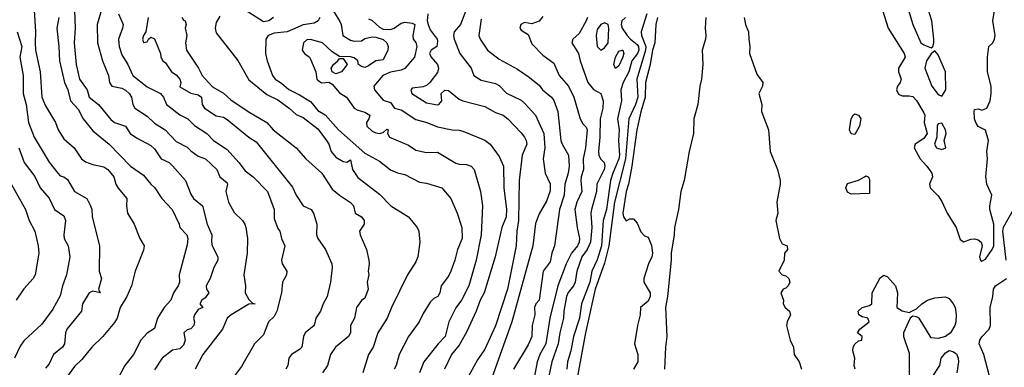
# Model space of a CAD drawing. Header units: metres. Extents: x -46681 to -43747, y -240911 to -237677.
# Tile 519 of 656: x -46534 to -46399, y -238887 to -238839. Entities that reach past the tile are written whole.
import ezdxf

# ---------------------------------------------------------------- set-up
doc = ezdxf.new("R2010")
doc.units = ezdxf.units.M
doc.layers.add('CONTOUR_INDEX', color=1, linetype='Continuous')
doc.layers.add('CONTOUR_INTER', color=3, linetype='Continuous')

msp = doc.modelspace()

# ---------------------------------------------------------------- linework, layer by layer
at = {"layer": 'CONTOUR_INDEX'}
for points, elevation in [([(-46520.54, -238838.52), (-46519.92, -238840.02), (-46519.99, -238840.52), (-46520.54, -238842.02), (-46520.48, -238843.02), (-46520.1, -238844.2), (-46519.26, -238845.52), (-46518.59, -238847.02), (-46516.6, -238848.62), (-46514.78, -238849.52), (-46514.37, -238850.02), (-46513.95, -238851.02), (-46513.6, -238851.33), (-46512.1, -238852.48), (-46511.02, -238853.02), (-46510.1, -238853.93), (-46508.37, -238855.02), (-46507.46, -238856.02), (-46505.6, -238857.24), (-46503.98, -238859.02), (-46503.1, -238860.19), (-46502.01, -238861.02), (-46500.02, -238863.02), (-46499.11, -238865.52), (-46499.1, -238866.77), (-46498.6, -238868.14), (-46498.31, -238868.52), (-46498.09, -238869.52), (-46497.66, -238870.52), (-46498.08, -238872.52), (-46498.01, -238873.02), (-46497.36, -238874.02), (-46497.43, -238874.52), (-46497.95, -238875.52), (-46498.1, -238877.02), (-46498.74, -238879.52), (-46499.1, -238880.26), (-46499.88, -238881.02), (-46500.6, -238882.79), (-46501.81, -238884.02), (-46503.6, -238887.16), (-46505, -238889.02)], 85), ([(-46491.05, -238838.02), (-46490.12, -238839.52), (-46489.9, -238840.02), (-46489.65, -238841.52), (-46488.6, -238842.18), (-46488.1, -238842.31), (-46487.1, -238842.26), (-46486.6, -238841.95), (-46485.6, -238841.7), (-46485.1, -238841.73), (-46484.1, -238842.05), (-46483.59, -238842.52), (-46483.4, -238843.02), (-46483.43, -238843.52), (-46484.1, -238844.88), (-46485.1, -238845.01), (-46486.1, -238845.72), (-46486.6, -238845.92), (-46487.1, -238845.78), (-46487.47, -238845.52), (-46487.6, -238845.01), (-46488.1, -238844.62), (-46488.6, -238844.46), (-46490.1, -238844.42), (-46491.1, -238843.77), (-46492.44, -238842.52), (-46494.1, -238842.08), (-46494.6, -238842.14), (-46495.06, -238842.52), (-46495.25, -238843.52), (-46494.94, -238844.02), (-46494.24, -238844.52), (-46494.1, -238844.77), (-46493.38, -238846.52), (-46493.22, -238847.52), (-46493.1, -238847.68), (-46492.6, -238848.04), (-46491.6, -238847.95), (-46491.1, -238848.23), (-46490.1, -238849.44), (-46489.13, -238850.02), (-46488.09, -238851.52), (-46487.6, -238851.82), (-46486.6, -238852.09), (-46485.95, -238852.52), (-46486.05, -238853.02), (-46486.4, -238853.52), (-46486.35, -238854.02), (-46485.6, -238854.7), (-46485.1, -238854.95), (-46484.56, -238855.02), (-46484.1, -238854.89), (-46483.6, -238854.42), (-46483.4, -238854.52), (-46483.51, -238855.02), (-46483.21, -238855.52), (-46480.6, -238856.66), (-46479.6, -238857.31), (-46478.1, -238857.65), (-46476.6, -238857.59), (-46474.1, -238859.11), (-46473.6, -238859.26), (-46472.6, -238859.29), (-46471.95, -238859.52), (-46471.56, -238860.02), (-46470.68, -238863.02), (-46470.42, -238865.02), (-46470.61, -238869.02), (-46471.29, -238872.52), (-46472.31, -238876.02), (-46473.29, -238878.02), (-46474.1, -238879.07), (-46475.06, -238881.02), (-46475.54, -238883.02), (-46476.53, -238884.02), (-46478.5, -238886.52), (-46479.07, -238888.02)], 80), ([(-46462.1, -238838.9), (-46462.6, -238839.54), (-46463.6, -238839.91), (-46464.6, -238839.75), (-46465.14, -238840.02), (-46465.24, -238840.52), (-46465.1, -238840.78), (-46464.1, -238841.37), (-46463.6, -238842.65), (-46462.1, -238844.22), (-46460.6, -238845.33), (-46459.85, -238847.02), (-46458.56, -238848.52), (-46457.84, -238850.02), (-46456.96, -238853.02), (-46456.6, -238853.71), (-46456.1, -238854.15), (-46455.97, -238854.52), (-46456.23, -238857.02), (-46456.52, -238858.52), (-46456.47, -238860.02), (-46456.82, -238861.02), (-46456.87, -238861.52), (-46456.7, -238863.02), (-46457.42, -238864.52), (-46457.67, -238865.52), (-46457.38, -238868.02), (-46457.03, -238869.52), (-46457.07, -238870.02), (-46457.33, -238870.52), (-46458.16, -238871.52), (-46458.89, -238873.02), (-46460.03, -238876.02), (-46461.12, -238880.52), (-46461.7, -238884.02), (-46462.49, -238885.52), (-46462.86, -238886.52), (-46463.23, -238888.52)], 75), ([(-46439.63, -238839.02), (-46439.73, -238840.52), (-46439.62, -238841.52), (-46439.66, -238842.02), (-46440.14, -238843.52), (-46440.07, -238845.52), (-46440.25, -238847.52), (-46440.48, -238848.52), (-46440.73, -238851.02), (-46441.28, -238853.02), (-46441.35, -238855.02), (-46441.95, -238857.52), (-46442.63, -238861.52), (-46443.1, -238863.04), (-46443.4, -238865.52), (-46443.95, -238868.02), (-46443.99, -238869.02), (-46444.42, -238871.52), (-46444.42, -238872.52), (-46444.93, -238877.52), (-46445.19, -238879.02), (-46445, -238883.02), (-46445.19, -238884.52), (-46445.31, -238887.52)], 70), ([(-46534.51, -238841.02), (-46533.9, -238843.02), (-46534.15, -238844.52), (-46533.68, -238847.02), (-46533.68, -238849.52), (-46533.29, -238851.02), (-46532.98, -238853.52), (-46532.18, -238855.52), (-46530.1, -238858.97), (-46528.91, -238860.52), (-46528.6, -238860.87), (-46528.1, -238861.01), (-46527.6, -238861.37), (-46526.6, -238863.03), (-46524.94, -238864.02), (-46524.44, -238865.02), (-46524.25, -238865.52), (-46524.21, -238866.52), (-46523.19, -238870.52), (-46523.22, -238874.02), (-46522.92, -238875.02), (-46523.33, -238876.52), (-46523.07, -238877.02), (-46524.1, -238876.76), (-46524.61, -238877.02), (-46525.51, -238878.52), (-46525.64, -238879.52), (-46527.67, -238882.02), (-46527.88, -238882.52), (-46528.02, -238884.02), (-46528.26, -238884.52), (-46529.5, -238885.52), (-46530.1, -238886.81), (-46530.6, -238887.41)], 90), ([(-46490.33, -238845.02), (-46490.1, -238844.68), (-46489.6, -238844.68), (-46489.06, -238845.52), (-46489.84, -238846.52), (-46490.6, -238846.8), (-46491.1, -238846.53), (-46491.26, -238846.02), (-46490.94, -238845.52), (-46490.33, -238845.02)], 80)]:
    msp.add_lwpolyline(points, dxfattribs=dict(at, elevation=elevation))
at = {"layer": 'CONTOUR_INTER'}
for points, elevation in [([(-46522.47, -238836.52), (-46523.5, -238840.02), (-46523.43, -238842.52), (-46522.78, -238845.02), (-46521.93, -238847.02), (-46521.82, -238848.02), (-46521.48, -238848.52), (-46520.1, -238848.8), (-46519.6, -238849.08), (-46519.1, -238849.52), (-46518.79, -238850.02), (-46518.57, -238851.02), (-46518.3, -238851.52), (-46516.6, -238852.65), (-46515.6, -238853.62), (-46514.11, -238854.52), (-46512.6, -238856.13), (-46511.1, -238856.91), (-46510.6, -238857.44), (-46509.6, -238858.15), (-46508.56, -238858.52), (-46507, -238860.02), (-46506.58, -238861.02), (-46505.6, -238861.85), (-46505.53, -238862.02), (-46505.76, -238863.02), (-46505.4, -238864.52), (-46504.6, -238865.92), (-46503.48, -238867.02), (-46503.16, -238867.52), (-46503.03, -238868.02), (-46502.79, -238869.52), (-46502.82, -238871.52), (-46503.27, -238874.52), (-46503.07, -238876.02), (-46503.11, -238877.02), (-46502.6, -238877.92), (-46502.1, -238878.42), (-46501.75, -238878.52), (-46502.6, -238878.59), (-46505.02, -238880.02), (-46505.58, -238880.52), (-46506.24, -238882.02), (-46508.96, -238885.52), (-46510.01, -238887.52)], 86), ([(-46472.28, -238837.02), (-46473.43, -238840.02), (-46474.31, -238841.02), (-46474.41, -238841.52), (-46474.29, -238842.02), (-46473.52, -238844.02), (-46471.97, -238846.02), (-46471.58, -238847.02), (-46470.6, -238847.67), (-46468.6, -238848.13), (-46468.1, -238848.43), (-46467.1, -238849.46), (-46465.1, -238850.42), (-46464.6, -238850.83), (-46463.1, -238852.52), (-46461.97, -238855.02), (-46461.84, -238857.02), (-46462.05, -238858.52), (-46461.77, -238860.52), (-46461.1, -238861.96), (-46461.1, -238862.92), (-46461.6, -238864.36), (-46462.6, -238866.12), (-46463.1, -238867.45), (-46463.46, -238870.52), (-46466.35, -238881.02), (-46469.38, -238889.52)], 77), ([(-46415.29, -238838.02), (-46414.5, -238840.52), (-46412.3, -238844.02), (-46412.15, -238844.52), (-46413.09, -238846.02), (-46413.08, -238846.52), (-46412.71, -238847.52), (-46412.88, -238848.02), (-46413.24, -238848.52), (-46413.35, -238849.02), (-46413.1, -238849.62), (-46412.6, -238849.84), (-46411.6, -238849.82), (-46411.1, -238849.95), (-46410.6, -238850.47), (-46409.6, -238852.17), (-46409.46, -238852.52), (-46409.55, -238853.52), (-46409.15, -238855.02), (-46409.6, -238855.72), (-46410.79, -238856.52), (-46410.95, -238857.02), (-46410.12, -238858.52), (-46409.19, -238859.52), (-46408.49, -238860.52), (-46408.41, -238861.02), (-46408.83, -238862.02), (-46408.71, -238862.52), (-46407.6, -238863.62), (-46407.1, -238864.39), (-46406.36, -238866.02), (-46405.16, -238868.02), (-46404.6, -238869.66), (-46404.1, -238869.97), (-46403.1, -238869.61), (-46402.6, -238869.57), (-46402.1, -238869.71), (-46401.71, -238870.02), (-46401.55, -238870.52), (-46401.91, -238872.02), (-46401.8, -238872.52), (-46401.6, -238872.65), (-46401.1, -238872.35), (-46400.16, -238871.02), (-46399.96, -238870.52), (-46399.96, -238867.52), (-46400.49, -238865.52), (-46400.51, -238865.02), (-46400.22, -238863.52), (-46400.92, -238862.02), (-46401.04, -238861.02), (-46400.84, -238858.52), (-46400.92, -238857.52), (-46400.67, -238856.02), (-46401.1, -238854.59), (-46402.1, -238854.08), (-46402.43, -238853.52), (-46402.6, -238853.01), (-46402.67, -238852.02), (-46402.6, -238851.73), (-46402.1, -238851.64), (-46401.6, -238851.81), (-46400.91, -238851.52), (-46400.46, -238850.52), (-46400.32, -238849.52), (-46400.32, -238848.52), (-46400.81, -238846.52), (-46400.84, -238844.52), (-46400.64, -238843.02), (-46400.1, -238842.52), (-46399.84, -238842.02), (-46399.76, -238841.52), (-46400.08, -238839.52), (-46399.78, -238837.52)], 68), ([(-46532.16, -238838.02), (-46531.98, -238841.02), (-46532.04, -238842.52), (-46531.98, -238843.52), (-46531.35, -238846.52), (-46531.1, -238850.02), (-46530.6, -238851.2), (-46529.26, -238853.52), (-46528.88, -238854.52), (-46528.1, -238855.76), (-46526.69, -238857.02), (-46525.64, -238858.52), (-46525.1, -238858.93), (-46524.1, -238859.29), (-46522.6, -238859.62), (-46522.03, -238860.02), (-46521.19, -238861.02), (-46520.92, -238862.02), (-46520.6, -238862.56), (-46519.41, -238864.02), (-46519.46, -238865.02), (-46519.33, -238866.02), (-46518.42, -238867.52), (-46517.61, -238869.52), (-46517.04, -238870.52), (-46517.1, -238871.11), (-46518.27, -238874.02), (-46518.75, -238876.02), (-46519.39, -238877.52), (-46520.34, -238879.02), (-46520.75, -238880.52), (-46521.1, -238881.1), (-46522.7, -238883.02), (-46524.22, -238884.52), (-46525.6, -238886.22), (-46526.6, -238887.18), (-46528.32, -238889.52)], 89), ([(-46528.8, -238839.02), (-46529.07, -238840.52), (-46528.76, -238843.02), (-46528.69, -238845.02), (-46527.99, -238848.02), (-46527.53, -238849.02), (-46527.18, -238850.52), (-46526.1, -238851.7), (-46525.44, -238853.02), (-46524.1, -238854.67), (-46521.85, -238856.52), (-46518.91, -238859.52), (-46517.1, -238860.78), (-46516.1, -238862.02), (-46515.54, -238862.52), (-46514.6, -238863.99), (-46513.17, -238865.52), (-46512.18, -238867.52), (-46512.1, -238868.02), (-46511.13, -238869.02), (-46511.02, -238869.52), (-46511.1, -238870.39), (-46512.19, -238874.52), (-46512.17, -238875.52), (-46512.32, -238876.02), (-46512.96, -238877.02), (-46513.34, -238878.02), (-46514.26, -238879.02), (-46515.2, -238880.52), (-46515.6, -238881.94), (-46516.6, -238882.58), (-46517.5, -238883.52), (-46518.48, -238885.52), (-46519.67, -238887.02), (-46520.6, -238888.76)], 88), ([(-46526.64, -238838.02), (-46526.54, -238840.52), (-46526.67, -238842.52), (-46526.38, -238845.52), (-46525.92, -238847.52), (-46524.88, -238849.02), (-46524.58, -238850.02), (-46523.31, -238851.02), (-46521.6, -238853.12), (-46521.1, -238853.51), (-46519.6, -238854.04), (-46518.94, -238855.02), (-46518.1, -238855.64), (-46516.1, -238856.69), (-46515.6, -238857.16), (-46514.68, -238858.52), (-46513.6, -238859.05), (-46513.1, -238859.51), (-46511.35, -238861.52), (-46510.6, -238863.39), (-46510.21, -238864.02), (-46509, -238865.02), (-46508.33, -238867.52), (-46507.68, -238869.02), (-46507.75, -238870.02), (-46507.67, -238870.52), (-46506.86, -238872.02), (-46506.85, -238872.52), (-46507.43, -238873.52), (-46507.92, -238875.02), (-46508.5, -238876.02), (-46508.44, -238876.52), (-46508.13, -238877.02), (-46508.6, -238877.69), (-46509.1, -238878.02), (-46509.37, -238878.52), (-46508.94, -238879.02), (-46509.6, -238879.32), (-46510.1, -238880.02), (-46510.22, -238880.52), (-46510.11, -238881.02), (-46510.2, -238881.52), (-46510.6, -238881.97), (-46511.1, -238882.12), (-46511.54, -238882.52), (-46511.39, -238883.52), (-46511.6, -238884.22), (-46512.1, -238884.73), (-46513.1, -238884.92), (-46514.53, -238886.02), (-46515.6, -238887.61)], 87), ([(-46516.46, -238839.02), (-46516.79, -238841.02), (-46517.12, -238841.52), (-46517.23, -238842.02), (-46517.1, -238842.48), (-46516.6, -238842.38), (-46516.42, -238842.02), (-46516.1, -238841.74), (-46515.6, -238841.96), (-46514.78, -238844.02), (-46514.72, -238844.52), (-46514.43, -238845.02), (-46514.1, -238845.3), (-46513.27, -238846.52), (-46512.6, -238846.95), (-46512.12, -238847.52), (-46511.98, -238848.02), (-46512.1, -238848.61), (-46510.6, -238849.49), (-46509.6, -238849.68), (-46509.14, -238850.02), (-46509.03, -238851.02), (-46508.73, -238851.52), (-46507.1, -238852.58), (-46506.1, -238852.8), (-46505.6, -238853.09), (-46502.6, -238855.56), (-46501.6, -238856.18), (-46496.6, -238862.45), (-46496.1, -238863.52), (-46495.1, -238864.99), (-46494.01, -238865.52), (-46493.68, -238866.02), (-46493.21, -238867.52), (-46493.28, -238869.02), (-46493.1, -238869.52), (-46492.03, -238871.02), (-46491.16, -238873.02), (-46491.11, -238873.52), (-46491.35, -238875.52), (-46491.81, -238877.52), (-46492.38, -238878.52), (-46492.72, -238879.52), (-46493.39, -238880.52), (-46493.62, -238881.52), (-46494.84, -238882.52), (-46495.06, -238883.02), (-46495.31, -238884.52), (-46495.6, -238884.84), (-46496.73, -238885.52), (-46497.07, -238886.02), (-46497.21, -238887.02), (-46497.52, -238887.52)], 84), ([(-46511.85, -238839.02), (-46511.6, -238839.41), (-46511.37, -238839.52), (-46511.24, -238840.02), (-46511.38, -238840.52), (-46511.15, -238841.52), (-46511.33, -238842.52), (-46511.2, -238843.52), (-46509.53, -238846.02), (-46509.01, -238847.02), (-46508.6, -238847.5), (-46507.6, -238848.59), (-46506.1, -238849.45), (-46505.1, -238850.4), (-46502.71, -238852.02), (-46500.14, -238853.52), (-46499.27, -238854.52), (-46496.1, -238857.01), (-46494.73, -238858.52), (-46492.55, -238860.52), (-46491.1, -238862.7), (-46490.11, -238863.52), (-46488.6, -238864.53), (-46488.16, -238865.02), (-46487.94, -238866.02), (-46487.1, -238866.52), (-46486.71, -238867.02), (-46486.71, -238867.52), (-46487.35, -238868.52), (-46487.25, -238869.02), (-46486.4, -238871.02), (-46486.05, -238872.52), (-46486.01, -238873.02), (-46486.18, -238874.02), (-46486.08, -238874.52), (-46486.28, -238875.52), (-46486.15, -238876.52), (-46486.6, -238877.75), (-46487.1, -238878.05), (-46487.77, -238879.02), (-46488.05, -238880.52), (-46488.58, -238881.52), (-46488.59, -238882.52), (-46488.87, -238883.02), (-46490.68, -238884.52), (-46491.34, -238885.52), (-46491.77, -238887.02), (-46492.44, -238888.02)], 83), ([(-46506.6, -238838.86), (-46507.1, -238839.75), (-46507.26, -238840.52), (-46507.1, -238841.13), (-46504.1, -238844.98), (-46502.6, -238847.62), (-46500.1, -238849.64), (-46498.6, -238850.39), (-46497.04, -238851.52), (-46496.1, -238852.43), (-46495.1, -238852.84), (-46493.1, -238854.41), (-46491.89, -238856.02), (-46491.6, -238856.52), (-46491.28, -238857.52), (-46490.6, -238858.32), (-46489.6, -238858.91), (-46489.1, -238858.99), (-46488.6, -238858.67), (-46488.34, -238860.02), (-46487.6, -238861.1), (-46484.6, -238863.4), (-46483.05, -238865.02), (-46480.6, -238866.52), (-46479.43, -238868.02), (-46479.2, -238868.52), (-46479.05, -238870.02), (-46479.33, -238872.02), (-46479.6, -238872.73), (-46480.76, -238874.52), (-46482.95, -238879.02), (-46483.54, -238880.52), (-46484.84, -238882.52), (-46485.49, -238884.52), (-46486.12, -238885.52), (-46486.89, -238888.02)], 82), ([(-46499.21, -238839.02), (-46499.85, -238839.52), (-46500.6, -238839.64), (-46503.1, -238838.03)], 82), ([(-46492.83, -238839.02), (-46493.06, -238839.52), (-46493.6, -238839.83), (-46495.1, -238840.04), (-46497.31, -238841.02), (-46499.1, -238841.18), (-46499.92, -238841.52), (-46500.25, -238842.02), (-46500.29, -238844.02), (-46500.08, -238845.02), (-46499.32, -238847.02), (-46498.97, -238847.52), (-46498.1, -238848.08), (-46497.1, -238848.98), (-46495.6, -238849.69), (-46494.1, -238850.6), (-46493.1, -238851.85), (-46492.1, -238852.44), (-46490.25, -238854.52), (-46486.6, -238857.73), (-46484.6, -238858.83), (-46483.1, -238860.05), (-46482.1, -238860.48), (-46481.1, -238860.67), (-46479.1, -238861.74), (-46478.1, -238861.88), (-46476.03, -238862.52), (-46474.77, -238864.02), (-46473.9, -238866.02), (-46473.24, -238868.02), (-46473.22, -238869.52), (-46473.85, -238871.02), (-46474.21, -238872.52), (-46474.76, -238874.02), (-46475.1, -238874.71), (-46476.12, -238876.02), (-46476.29, -238877.02), (-46476.56, -238877.52), (-46477.1, -238877.81), (-46477.6, -238878.3), (-46478.6, -238879.84), (-46479.11, -238881.02), (-46480.6, -238883.03), (-46481.91, -238885.52), (-46482.32, -238887.02), (-46482.58, -238887.52)], 81), ([(-46477.95, -238838.52), (-46478.02, -238839.52), (-46477.9, -238840.02), (-46477.6, -238840.72), (-46476.67, -238842.02), (-46476.6, -238842.29), (-46476.7, -238843.02), (-46477.46, -238843.52), (-46477.72, -238844.02), (-46477.5, -238844.52), (-46476.6, -238845.5), (-46476.48, -238846.02), (-46476.6, -238846.63), (-46477.66, -238848.02), (-46478.1, -238848.43), (-46478.6, -238848.61), (-46480.1, -238848.77), (-46480.29, -238849.02), (-46480.12, -238849.52), (-46478.1, -238850.79), (-46476.6, -238851.06), (-46476.44, -238851.02), (-46476.02, -238850.52), (-46476.08, -238849.52), (-46475.6, -238849.05), (-46475.1, -238849.12), (-46473.6, -238850.29), (-46473.1, -238850.54), (-46470.1, -238851.3), (-46468.6, -238852.13), (-46467.55, -238852.52), (-46466.92, -238853.02), (-46465.1, -238854.94), (-46464.62, -238855.52), (-46464.4, -238856.02), (-46464.31, -238856.52), (-46464.93, -238858.02), (-46465.36, -238861.52), (-46465.43, -238867.02), (-46465.68, -238868.52), (-46465.79, -238870.52), (-46466.97, -238876.52), (-46468.6, -238881.57), (-46470.1, -238884.78), (-46471.1, -238886.25), (-46472.62, -238889.02)], 78), ([(-46455.94, -238839.02), (-46456.11, -238839.52), (-46457.1, -238841.24), (-46457.97, -238842.02), (-46458.11, -238842.52), (-46457.2, -238844.02), (-46456.97, -238845.02), (-46455.88, -238848.02), (-46455.1, -238848.95), (-46454.1, -238849.54), (-46453.76, -238850.52), (-46453.82, -238851.52), (-46454.21, -238853.02), (-46454.25, -238855.52), (-46454.43, -238857.52), (-46454.39, -238858.02), (-46454.13, -238858.52), (-46453.66, -238859.02), (-46453.54, -238859.52), (-46453.63, -238860.02), (-46454.64, -238862.02), (-46454.7, -238863.02), (-46455.41, -238865.52), (-46455.49, -238866.02), (-46455.33, -238868.02), (-46455.52, -238870.02), (-46456, -238871.02), (-46456.74, -238872.02), (-46457.42, -238874.02), (-46457.65, -238875.52), (-46457.85, -238876.02), (-46458.6, -238876.97), (-46458.84, -238877.52), (-46459.22, -238879.52), (-46459.23, -238880.52), (-46459.76, -238882.52), (-46460, -238884.02), (-46460.85, -238886.52), (-46461.28, -238888.52)], 74), ([(-46450.72, -238839.02), (-46451.2, -238839.52), (-46451.32, -238840.02), (-46451.14, -238840.52), (-46450.46, -238841.52), (-46450.03, -238842.02), (-46449.1, -238842.77), (-46448.92, -238843.02), (-46448.85, -238843.52), (-46449.07, -238844.02), (-46449.83, -238845.02), (-46450.26, -238846.52), (-46451.04, -238848.02), (-46451.35, -238849.02), (-46451.26, -238850.52), (-46451.8, -238853.02), (-46451.58, -238854.52), (-46451.69, -238856.02), (-46451.51, -238858.02), (-46451.6, -238858.54), (-46452.47, -238860.52), (-46452.77, -238861.52), (-46453.34, -238865.52), (-46453.77, -238867.02), (-46454.02, -238870.52), (-46454.6, -238872.44), (-46455.36, -238874.02), (-46455.62, -238875.52), (-46456.75, -238878.52), (-46457.03, -238880.52), (-46457.88, -238883.02), (-46458.24, -238885.02), (-46458.7, -238886.52), (-46458.78, -238887.52)], 73), ([(-46447.76, -238838.52), (-46448.53, -238841.02), (-46448.5, -238841.52), (-46447.92, -238843.02), (-46447.94, -238843.52), (-46449.15, -238847.52), (-46449.02, -238850.02), (-46449.34, -238851.02), (-46450.25, -238853.02), (-46450.71, -238858.52), (-46452.24, -238864.52), (-46452.99, -238870.52), (-46453.6, -238872.9), (-46454.86, -238876.52), (-46456.21, -238882.52), (-46457.42, -238889.02)], 72), ([(-46446.3, -238839.02), (-46446.51, -238840.02), (-46446.67, -238842.52), (-46446.99, -238843.52), (-46447.3, -238845.52), (-46447.97, -238848.02), (-46448, -238850.02), (-46448.6, -238852.03), (-46449.13, -238854.52), (-46449.84, -238859.52), (-46450.28, -238862.02), (-46450.6, -238863.05), (-46451.05, -238866.02), (-46450.97, -238866.52), (-46450.6, -238867.1), (-46450.1, -238866.79), (-46449.6, -238866.8), (-46449.1, -238867.41), (-46448.6, -238868.61), (-46448.1, -238869.14), (-46447.6, -238869.31), (-46447.1, -238870.47), (-46446.98, -238871.52), (-46447.07, -238872.02), (-46447.55, -238873.02), (-46448.19, -238875.02), (-46448.18, -238875.52), (-46447.32, -238877.02), (-46447.3, -238877.52), (-46447.6, -238878.14), (-46448.63, -238879.02), (-46448.68, -238880.02), (-46449.06, -238881.52), (-46449.46, -238884.02), (-46449, -238885.52), (-46449, -238886.52), (-46449.62, -238887.52)], 71), ([(-46434.35, -238839.02), (-46434.16, -238840.02), (-46433.74, -238841.02), (-46433.73, -238842.02), (-46433.55, -238843.02), (-46433.61, -238844.02), (-46432.6, -238846.84), (-46431.78, -238848.02), (-46431.82, -238848.52), (-46432.32, -238849.52), (-46431.91, -238851.02), (-46431.96, -238852.02), (-46430.99, -238854.52), (-46430.76, -238857.52), (-46429.75, -238860.02), (-46429.4, -238861.52), (-46429.38, -238862.02), (-46429.83, -238864.52), (-46429.71, -238866.02), (-46429.99, -238867.02), (-46429.49, -238869.52), (-46429.1, -238870.26), (-46428.41, -238870.52), (-46428.36, -238871.02), (-46428.81, -238871.52), (-46428.83, -238872.52), (-46429.57, -238874.02), (-46429.1, -238874.51), (-46428.6, -238874.65), (-46428.21, -238875.02), (-46428.08, -238875.52), (-46428.3, -238876.02), (-46428.6, -238876.37), (-46428.98, -238876.52), (-46429.31, -238877.02), (-46428.95, -238878.02), (-46429, -238878.52), (-46428.69, -238879.02), (-46428.1, -238879.52), (-46427.95, -238880.02), (-46428.44, -238881.02), (-46428.5, -238881.52), (-46428.03, -238883.52), (-46427.55, -238884.52), (-46427.46, -238885.52), (-46426.77, -238886.52), (-46426.45, -238887.52)], 69), ([(-46411.71, -238838.02), (-46411.11, -238840.02), (-46410.03, -238842.52), (-46409.6, -238842.83), (-46408.6, -238843.23), (-46408.35, -238843.02), (-46408.2, -238842.52), (-46408.24, -238842.02), (-46408.5, -238839.52), (-46408.95, -238838.02)], 67), ([(-46486.1, -238839.23), (-46485.6, -238839.45), (-46484.6, -238840.36), (-46484.1, -238840.64), (-46483.1, -238840.68), (-46482.58, -238840.52), (-46481.6, -238839.82), (-46481.1, -238839.7), (-46480.1, -238839.81), (-46479.73, -238840.02), (-46480, -238841.52), (-46479.96, -238842.02), (-46479.6, -238842.5), (-46479.46, -238843.02), (-46479.76, -238844.52), (-46481.1, -238846.05), (-46481.6, -238846.29), (-46483.1, -238846.57), (-46484.15, -238847.02), (-46485.38, -238848.52), (-46485.3, -238849.02), (-46484.1, -238850.46), (-46483.1, -238850.77), (-46482.55, -238851.52), (-46481.6, -238851.75), (-46479.6, -238853.1), (-46478.08, -238853.52), (-46476.6, -238854.1), (-46474.6, -238854.54), (-46473.6, -238854.57), (-46473.1, -238854.71), (-46470.1, -238855.95), (-46469.36, -238856.52), (-46468.1, -238858.21), (-46467.51, -238859.52), (-46467.45, -238862.52), (-46467.1, -238865.52), (-46467.13, -238866.52), (-46467.72, -238868.02), (-46468.65, -238872.02), (-46470.17, -238877.02), (-46470.75, -238878.02), (-46471.27, -238879.52), (-46472.6, -238882.45), (-46473.6, -238884.21), (-46474.66, -238885.52), (-46475.66, -238887.52)], 79), ([(-46470.6, -238839.25), (-46470.9, -238841.52), (-46470.71, -238842.02), (-46469.72, -238843.52), (-46468.1, -238844.77), (-46465.6, -238846.18), (-46464.1, -238847.17), (-46462.6, -238848.38), (-46462.16, -238849.02), (-46460.9, -238850.02), (-46460.6, -238850.5), (-46460.01, -238852.02), (-46459.61, -238856.02), (-46459.44, -238856.52), (-46458.57, -238858.02), (-46458.48, -238859.52), (-46458.59, -238860.52), (-46459.04, -238862.02), (-46459.17, -238863.52), (-46459.79, -238865.52), (-46460.48, -238870.52), (-46460.87, -238871.52), (-46461.1, -238872.72), (-46462.04, -238874.02), (-46462.59, -238878.02), (-46463.04, -238878.52), (-46463.22, -238879.02), (-46463.21, -238880.02), (-46463.57, -238881.52), (-46463.62, -238883.02), (-46464.1, -238884.16), (-46466.15, -238887.52)], 76), ([(-46454.1, -238840), (-46454.6, -238840.67), (-46454.74, -238841.52), (-46454.6, -238843.02), (-46454.1, -238843.54), (-46453.6, -238843.24), (-46453.1, -238842.52), (-46452.99, -238840.52), (-46453.1, -238840.01), (-46453.6, -238839.79), (-46454.1, -238840)], 73), ([(-46451.17, -238843.52), (-46451.06, -238843.52), (-46450.91, -238844.02), (-46451.1, -238844.61), (-46451.6, -238845.69), (-46452.1, -238846.08), (-46452.3, -238845.52), (-46452.1, -238844.52), (-46451.6, -238843.69), (-46451.17, -238843.52)], 74), ([(-46408.1, -238843.62), (-46408.6, -238844.05), (-46409.24, -238845.02), (-46409.46, -238846.02), (-46408.48, -238848.52), (-46407.6, -238849.65), (-46407.1, -238849.89), (-46406.56, -238849.02), (-46406.59, -238846.52), (-46407.6, -238844.2), (-46408.1, -238843.62)], 67), ([(-46419.33, -238852.52), (-46419.1, -238852.31), (-46418.6, -238852.52), (-46418.3, -238853.02), (-46418.47, -238854.02), (-46419.1, -238855.16), (-46419.6, -238855.08), (-46419.84, -238854.52), (-46419.63, -238853.02), (-46419.33, -238852.52)], 69), ([(-46407.6, -238853.68), (-46407.75, -238854.02), (-46407.79, -238855.52), (-46408.13, -238856.52), (-46407.83, -238857.02), (-46407.1, -238857.26), (-46406.57, -238857.02), (-46406.79, -238856.02), (-46406.53, -238855.02), (-46406.63, -238854.52), (-46407.1, -238853.63), (-46407.6, -238853.68)], 67), ([(-46534.31, -238857.02), (-46533.57, -238859.02), (-46532.1, -238860.95), (-46531.36, -238862.52), (-46530.1, -238863.97), (-46529.37, -238865.52), (-46528.1, -238866.4), (-46527.87, -238867.02), (-46528.09, -238869.02), (-46528.04, -238869.52), (-46527.49, -238870.52), (-46527.27, -238872.02), (-46527.74, -238874.52), (-46528.29, -238876.02), (-46528.6, -238877.4), (-46529.6, -238879.28), (-46531.1, -238881.32), (-46533.6, -238883.63), (-46534.1, -238884.37), (-46534.9, -238886.02)], 91), ([(-46417.77, -238861.02), (-46417.6, -238860.89), (-46417.25, -238861.02), (-46417.1, -238861.32), (-46417.1, -238863.32), (-46419.6, -238863.42), (-46420.1, -238863.12), (-46420.36, -238862.52), (-46420.1, -238861.91), (-46418.6, -238861.45), (-46417.77, -238861.02)], 69), ([(-46535.9, -238861.02), (-46533.38, -238865.52), (-46532.86, -238867.02), (-46532.09, -238868.52), (-46531.63, -238870.52), (-46531.53, -238871.52), (-46532.06, -238874.52), (-46532.33, -238875.02), (-46533.6, -238876.46), (-46534.68, -238878.02)], 92), ([(-46398.26, -238872.52), (-46398.72, -238868.52), (-46398.6, -238867.94), (-46397.26, -238865.52)], 69), ([(-46419.04, -238887.52), (-46419.2, -238887.02), (-46419.11, -238886.02), (-46419.4, -238885.02), (-46419.33, -238884.52), (-46419.1, -238884.08), (-46418.6, -238883.62), (-46418.15, -238883.52), (-46418.1, -238883.02), (-46418.73, -238882.52), (-46418.4, -238882.02), (-46417.14, -238881.02), (-46417.33, -238880.52), (-46418.1, -238880.31), (-46418.56, -238880.02), (-46418.66, -238879.52), (-46418.1, -238879.02), (-46417.1, -238878.77), (-46416.75, -238878.52), (-46416.7, -238877.02), (-46415.6, -238874.94), (-46415.1, -238874.57), (-46414.6, -238874.82), (-46413.52, -238876.02), (-46413.24, -238877.02), (-46413.3, -238879.02), (-46412.6, -238879.5), (-46411.6, -238879.73), (-46410.6, -238879.22), (-46409.88, -238878.52), (-46409.1, -238878), (-46408.1, -238877.71), (-46406.6, -238877.55), (-46406.1, -238877.78), (-46405.54, -238878.52), (-46405.3, -238879.02), (-46405.13, -238880.02), (-46405.18, -238881.02), (-46405.34, -238881.52), (-46405.94, -238882.52), (-46406.6, -238883.01), (-46407.6, -238883.31), (-46408.6, -238883.23), (-46410.22, -238880.52), (-46410.6, -238880.3), (-46411.1, -238880.23), (-46411.5, -238880.52), (-46412.39, -238882.52), (-46412.41, -238883.02), (-46411.6, -238885.32), (-46411.61, -238888.52)], 69), ([(-46400.53, -238888.52), (-46401.35, -238885.52), (-46401.96, -238884.02), (-46401.88, -238883.52), (-46401.6, -238883.06), (-46400.61, -238882.02), (-46400.41, -238881.52), (-46400.47, -238879.02), (-46400.07, -238877.52), (-46400.01, -238876.52), (-46399.72, -238876.02), (-46398.21, -238875.02)], 69), ([(-46408.36, -238888.52), (-46407.41, -238887.02), (-46407.22, -238886.02), (-46406.6, -238885.29), (-46406.1, -238884.98), (-46405.6, -238885.09), (-46405.1, -238885.4), (-46404.86, -238886.02), (-46404.82, -238886.52), (-46405.03, -238888.02)], 69)]:
    msp.add_lwpolyline(points, dxfattribs=dict(at, elevation=elevation))

doc.saveas('drawing.dxf')
